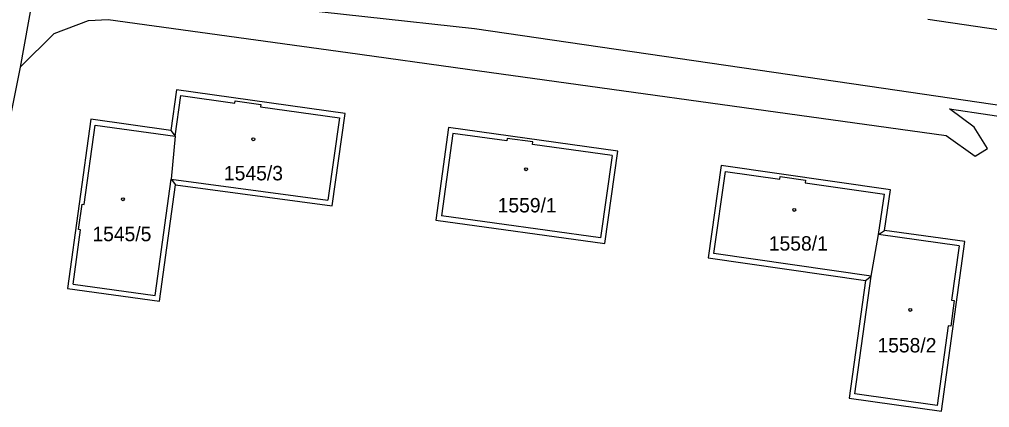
# Model space of a CAD drawing. Extents: x -733394 to -722299, y -1082822 to -1075049.
# Drawn here: x -728238.4 to -728124, y -1078652.2 to -1078606.5 of the extents above; entities that cross this region are included whole.
import ezdxf

# ---------------------------------------------------------------- set-up
doc = ezdxf.new("R2010")
doc.units = 0
for name, color, linetype in [('Hranice parcel', 7, 'Continuous'), ('Parcelní čísla', 7, 'Continuous'), ('Vnitřní kresba', 7, 'Continuous'), ('Značky budov', 7, 'Continuous')]:
    doc.layers.add(name, color=color, linetype=linetype)

msp = doc.modelspace()

# ---------------------------------------------------------------- linework, layer by layer
at = {"layer": 'Hranice parcel'}
msp.add_line((-728131.32, -1078606.48), (-728120.89, -1078608.01), dxfattribs=at)
for points in [[(-728236.44, -1078601.88), (-728237.34, -1078606.91), (-728238.27, -1078612.15)], [(-728236.44, -1078601.88), (-728184.73, -1078607.59), (-728136.53, -1078614.61), (-728114.26, -1078617.86), (-728096.5, -1078623.82), (-728082.89, -1078626.82), (-728057.98, -1078631.9), (-728030.74, -1078641.77), (-727951.25, -1078677.65), (-727947.16, -1078679.75), (-727934.79, -1078686.09), (-727910.54, -1078694.98), (-727885.53, -1078704.16), (-727882.04, -1078704.79), (-727876.43, -1078705.79)], [(-728238.27, -1078612.15), (-728234.26, -1078608.17), (-728230.23, -1078606.64), (-728227.89, -1078606.53), (-728199.66, -1078610.4), (-728185.56, -1078612.36), (-728137.37, -1078619.06), (-728129.18, -1078620.2), (-728125.75, -1078622.61), (-728124.31, -1078621.71), (-728125.86, -1078619.22), (-728128.78, -1078617.04), (-728114.53, -1078619.18)], [(-728238.27, -1078612.15), (-728244.43, -1078642.68), (-728249.69, -1078669.42), (-728251.04, -1078677.23)], [(-728219.96, -1078626), (-728201.5, -1078628.46), (-728199.96, -1078617.61), (-728219.86, -1078614.79), (-728220.51, -1078619.58)], [(-728220.51, -1078619.58), (-728229.95, -1078618.27), (-728232.71, -1078638.23), (-728221.85, -1078639.72), (-728219.96, -1078626)], [(-728187.79, -1078619.25), (-728189.29, -1078630.17), (-728169.37, -1078632.93), (-728167.85, -1078622.03), (-728187.79, -1078619.25)], [(-728220.51, -1078619.58), (-728220, -1078620.26), (-728220.47, -1078625.33), (-728219.96, -1078626)], [(-728136.44, -1078631.36), (-728135.73, -1078626.59), (-728155.67, -1078623.73), (-728157.21, -1078634.59), (-728138.67, -1078637.26)], [(-728138.67, -1078637.26), (-728140.6, -1078651.15), (-728129.7, -1078652.67), (-728126.96, -1078632.66), (-728136.44, -1078631.36)], [(-728138.67, -1078637.26), (-728137.99, -1078636.75), (-728137.12, -1078631.87), (-728136.44, -1078631.36)]]:
    msp.add_lwpolyline(points, dxfattribs=at)
at = {"layer": 'Vnitřní kresba'}
for p, q in [((-728220, -1078620.26), (-728219.35, -1078615.47)), ((-728219.35, -1078615.47), (-728212.96, -1078616.38)), ((-728212.96, -1078616.38), (-728212.92, -1078616.1)), ((-728212.92, -1078616.1), (-728209.92, -1078616.52)), ((-728209.92, -1078616.52), (-728209.96, -1078616.8)), ((-728209.96, -1078616.8), (-728200.64, -1078618.12)), ((-728200.64, -1078618.12), (-728202.01, -1078627.79)), ((-728230.73, -1078628.33), (-728229.44, -1078618.95)), ((-728229.44, -1078618.95), (-728220, -1078620.26)), ((-728187.28, -1078619.93), (-728188.62, -1078629.66)), ((-728180.92, -1078620.82), (-728187.28, -1078619.93)), ((-728180.88, -1078620.52), (-728180.92, -1078620.82)), ((-728177.86, -1078620.94), (-728180.88, -1078620.52)), ((-728177.9, -1078621.24), (-728177.86, -1078620.94)), ((-728168.53, -1078622.54), (-728177.9, -1078621.24)), ((-728168.53, -1078622.54), (-728169.88, -1078632.26)), ((-728156.53, -1078634.08), (-728155.16, -1078624.41)), ((-728155.16, -1078624.41), (-728148.78, -1078625.33)), ((-728148.78, -1078625.33), (-728148.74, -1078625.03)), ((-728148.74, -1078625.03), (-728145.72, -1078625.46)), ((-728222.36, -1078639.05), (-728220.47, -1078625.33)), ((-728220.47, -1078625.33), (-728202.01, -1078627.79)), ((-728145.72, -1078625.46), (-728145.76, -1078625.76)), ((-728145.76, -1078625.76), (-728136.41, -1078627.1)), ((-728137.12, -1078631.87), (-728136.41, -1078627.1)), ((-728231.39, -1078631.28), (-728230.98, -1078628.29)), ((-728230.98, -1078628.29), (-728230.73, -1078628.33)), ((-728169.88, -1078632.26), (-728188.62, -1078629.66)), ((-728232.03, -1078637.72), (-728231.15, -1078631.31)), ((-728231.15, -1078631.31), (-728231.39, -1078631.28)), ((-728127.64, -1078633.17), (-728137.12, -1078631.87)), ((-728127.64, -1078633.17), (-728128.52, -1078639.59)), ((-728137.99, -1078636.75), (-728156.53, -1078634.08)), ((-728232.03, -1078637.72), (-728222.36, -1078639.05)), ((-728139.92, -1078650.64), (-728137.99, -1078636.75)), ((-728128.22, -1078639.63), (-728128.63, -1078642.65)), ((-728128.52, -1078639.59), (-728128.22, -1078639.63)), ((-728128.93, -1078642.6), (-728130.21, -1078651.99)), ((-728128.63, -1078642.65), (-728128.93, -1078642.6)), ((-728130.21, -1078651.99), (-728139.92, -1078650.64))]:
    msp.add_line(p, q, dxfattribs=at)
at = {"layer": 'Značky budov'}
for centre in [(-728210.8, -1078620.62), (-728178.66, -1078624.16), (-728226.16, -1078627.69), (-728147.07, -1078628.95), (-728133.4, -1078640.73)]:
    msp.add_circle(centre, 0.175, dxfattribs=at)

# ---------------------------------------------------------------- texts
at = {"layer": 'Parcelní čísla'}
for s, p in [('1545/3', (-728214.26, -1078625.47)), ('1559/1', (-728182.01, -1078629.25)), ('1545/5', (-728229.76, -1078632.64)), ('1558/1', (-728150.06, -1078633.75)), ('1558/2', (-728137.26, -1078645.75))]:
    msp.add_text(s, height=1.7, dxfattribs=at).set_placement(p)

doc.saveas('drawing.dxf')
